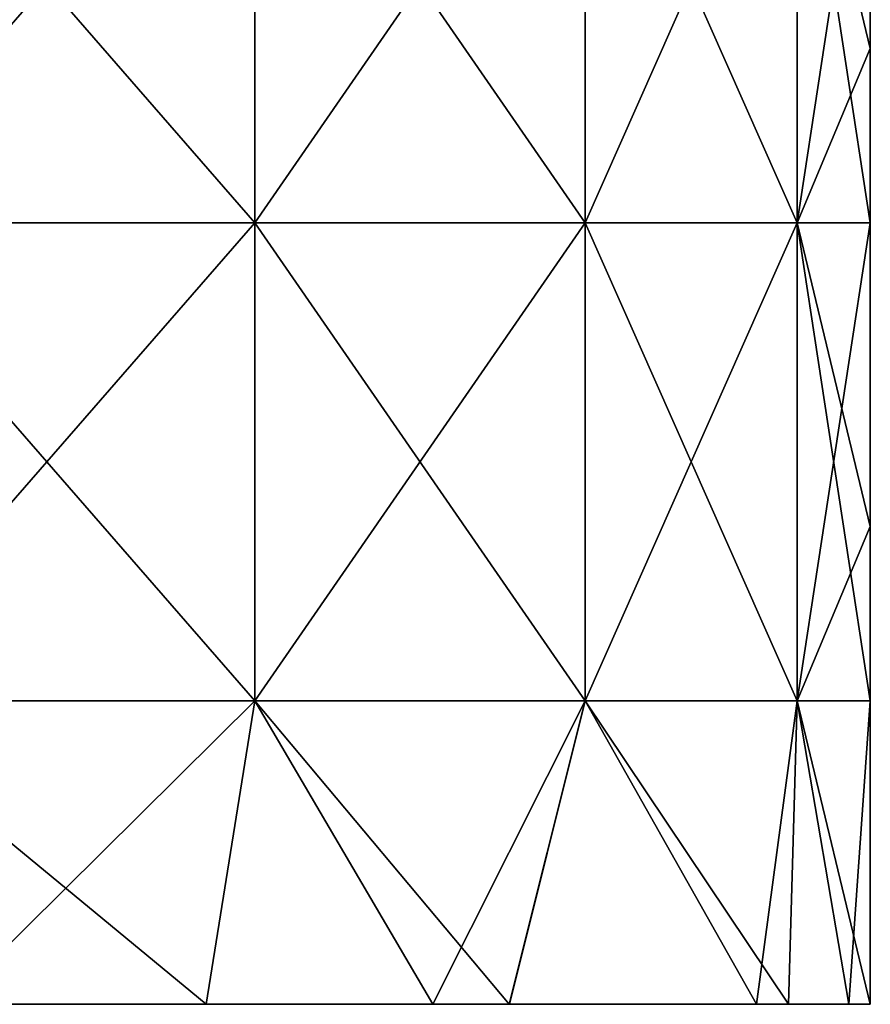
# Model space of a CAD drawing. Header units: inches. Extents: x -4.75 to 4.5, y 0 to 1.88.
# Tile 392 of 462: x 4.36 to 4.5, y 0 to 0.16. Entities that reach past the tile are written whole.
import ezdxf

# ---------------------------------------------------------------- set-up
doc = ezdxf.new("R2010")
doc.units = ezdxf.units.IN
doc.header["$LTSCALE"] = 101.851852
doc.header["$MEASUREMENT"] = 0
for name, color, linetype in [('1', 7, 'CONTINUOUS'), ('3', 7, 'CONTINUOUS'), ('36', 7, 'CONTINUOUS'), ('37', 7, 'CONTINUOUS')]:
    doc.layers.add(name, color=color, linetype=linetype)

msp = doc.modelspace()

# ---------------------------------------------------------------- linework, layer by layer
at = {"layer": '1', "color": 13, "linetype": 'Continuous', "true_color": 0xd67263}
for points in [[(4.27618, 0, -1.16115), (4.34386, 0, -1.23094), (4.35579, 0, -1.16115), (4.27618, 0, -1.16115)], [(4.27618, 0, -1.16115), (4.35579, 0, -1.16115), (4.32294, 0, -1.08107), (4.27618, 0, -1.16115)], [(4.32294, 0, 1.08109), (4.33808, 0, 1.00101), (4.40249, 0, 1.08109), (4.32294, 0, 1.08109)], [(4.32294, 0, 1.08109), (4.40249, 0, 1.08109), (4.35578, 0, 1.16117), (4.32294, 0, 1.08109)], [(4.33809, 0, -1.00099), (4.32294, 0, -1.08107), (4.40249, 0, -1.08107), (4.33809, 0, -1.00099)], [(4.32294, 0, -1.08107), (4.35579, 0, -1.16115), (4.40249, 0, -1.08107), (4.32294, 0, -1.08107)], [(4.33808, 0, 1.00101), (4.33941, 0, 0.92093), (4.41804, 0, 1.00101), (4.33808, 0, 1.00101)], [(4.33808, 0, 1.00101), (4.41804, 0, 1.00101), (4.40249, 0, 1.08109), (4.33808, 0, 1.00101)], [(4.33809, 0, -1.00099), (4.41804, 0, -1.00099), (4.33941, 0, -0.92091), (4.33809, 0, -1.00099)], [(4.41804, 0, -1.00099), (4.33809, 0, -1.00099), (4.40249, 0, -1.08107), (4.41804, 0, -1.00099)], [(4.33835, 0, -0.68067), (4.33863, 0, -0.76075), (4.41827, 0, -0.68067), (4.33835, 0, -0.68067)], [(4.33835, 0, -0.68067), (4.41827, 0, -0.68067), (4.33968, 0, -0.60059), (4.33835, 0, -0.68067)], [(4.33835, 0, 0.68069), (4.33968, 0, 0.60061), (4.41827, 0, 0.68069), (4.33835, 0, 0.68069)], [(4.33835, 0, 0.68069), (4.41827, 0, 0.68069), (4.33863, 0, 0.76077), (4.33835, 0, 0.68069)], [(4.33862, 0, -0.04003), (4.3387, 0, -0.12011), (4.41841, 0, -0.04003), (4.33862, 0, -0.04003)], [(4.33862, 0, -0.04003), (4.41841, 0, -0.04003), (4.33862, 0, 0.04005), (4.33862, 0, -0.04003)], [(4.33862, 0, 0.04005), (4.41841, 0, -0.04003), (4.41841, 0, 0.04005), (4.33862, 0, 0.04005)], [(4.33862, 0, 0.04005), (4.41841, 0, 0.04005), (4.3387, 0, 0.12013), (4.33862, 0, 0.04005)], [(4.33863, 0, -0.76075), (4.33902, 0, -0.84083), (4.41842, 0, -0.76075), (4.33863, 0, -0.76075)], [(4.33863, 0, -0.76075), (4.41842, 0, -0.76075), (4.41827, 0, -0.68067), (4.33863, 0, -0.76075)], [(4.33863, 0, 0.76077), (4.41827, 0, 0.68069), (4.41842, 0, 0.76077), (4.33863, 0, 0.76077)], [(4.33863, 0, 0.76077), (4.41842, 0, 0.76077), (4.33902, 0, 0.84085), (4.33863, 0, 0.76077)], [(4.3387, 0, -0.12011), (4.33879, 0, -0.20019), (4.41845, 0, -0.12011), (4.3387, 0, -0.12011)], [(4.3387, 0, -0.12011), (4.41845, 0, -0.12011), (4.41841, 0, -0.04003), (4.3387, 0, -0.12011)], [(4.3387, 0, 0.12013), (4.41841, 0, 0.04005), (4.41845, 0, 0.12013), (4.3387, 0, 0.12013)], [(4.3387, 0, 0.12013), (4.41845, 0, 0.12013), (4.33879, 0, 0.20021), (4.3387, 0, 0.12013)], [(4.33879, 0, -0.20019), (4.33887, 0, -0.28027), (4.41849, 0, -0.20019), (4.33879, 0, -0.20019)], [(4.33879, 0, -0.20019), (4.41849, 0, -0.20019), (4.41845, 0, -0.12011), (4.33879, 0, -0.20019)], [(4.33879, 0, 0.20021), (4.41845, 0, 0.12013), (4.41849, 0, 0.20021), (4.33879, 0, 0.20021)], [(4.33879, 0, 0.20021), (4.41849, 0, 0.20021), (4.33887, 0, 0.28029), (4.33879, 0, 0.20021)], [(4.33887, 0, -0.28027), (4.33896, 0, -0.36035), (4.41853, 0, -0.28027), (4.33887, 0, -0.28027)], [(4.33887, 0, -0.28027), (4.41853, 0, -0.28027), (4.41849, 0, -0.20019), (4.33887, 0, -0.28027)], [(4.33887, 0, 0.28029), (4.41849, 0, 0.20021), (4.41853, 0, 0.28029), (4.33887, 0, 0.28029)], [(4.33887, 0, 0.28029), (4.41853, 0, 0.28029), (4.33896, 0, 0.36037), (4.33887, 0, 0.28029)], [(4.33896, 0, -0.36035), (4.33918, 0, -0.44043), (4.41858, 0, -0.36035), (4.33896, 0, -0.36035)], [(4.33896, 0, -0.36035), (4.41858, 0, -0.36035), (4.41853, 0, -0.28027), (4.33896, 0, -0.36035)], [(4.33896, 0, 0.36037), (4.41853, 0, 0.28029), (4.41858, 0, 0.36037), (4.33896, 0, 0.36037)], [(4.33896, 0, 0.36037), (4.41858, 0, 0.36037), (4.33918, 0, 0.44045), (4.33896, 0, 0.36037)], [(4.33941, 0, 0.92093), (4.33902, 0, 0.84085), (4.41861, 0, 0.84085), (4.33941, 0, 0.92093)], [(4.33902, 0, -0.84083), (4.33941, 0, -0.92091), (4.41861, 0, -0.84083), (4.33902, 0, -0.84083)], [(4.33902, 0, -0.84083), (4.41861, 0, -0.84083), (4.41842, 0, -0.76075), (4.33902, 0, -0.84083)], [(4.33902, 0, 0.84085), (4.41842, 0, 0.76077), (4.41861, 0, 0.84085), (4.33902, 0, 0.84085)], [(4.33918, 0, -0.44043), (4.33943, 0, -0.52051), (4.41869, 0, -0.44043), (4.33918, 0, -0.44043)], [(4.33918, 0, -0.44043), (4.41869, 0, -0.44043), (4.41858, 0, -0.36035), (4.33918, 0, -0.44043)], [(4.33918, 0, 0.44045), (4.41858, 0, 0.36037), (4.41869, 0, 0.44045), (4.33918, 0, 0.44045)], [(4.33918, 0, 0.44045), (4.41869, 0, 0.44045), (4.33943, 0, 0.52053), (4.33918, 0, 0.44045)], [(4.33941, 0, 0.92093), (4.4188, 0, 0.92093), (4.41804, 0, 1.00101), (4.33941, 0, 0.92093)], [(4.4188, 0, 0.92093), (4.33941, 0, 0.92093), (4.41861, 0, 0.84085), (4.4188, 0, 0.92093)], [(4.33941, 0, -0.92091), (4.41804, 0, -1.00099), (4.4188, 0, -0.92091), (4.33941, 0, -0.92091)], [(4.33941, 0, -0.92091), (4.4188, 0, -0.92091), (4.41861, 0, -0.84083), (4.33941, 0, -0.92091)], [(4.33943, 0, -0.52051), (4.33968, 0, -0.60059), (4.41881, 0, -0.52051), (4.33943, 0, -0.52051)], [(4.33943, 0, -0.52051), (4.41881, 0, -0.52051), (4.41869, 0, -0.44043), (4.33943, 0, -0.52051)], [(4.33943, 0, 0.52053), (4.41869, 0, 0.44045), (4.41881, 0, 0.52053), (4.33943, 0, 0.52053)], [(4.33943, 0, 0.52053), (4.41881, 0, 0.52053), (4.33968, 0, 0.60061), (4.33943, 0, 0.52053)], [(4.33968, 0, -0.60059), (4.41827, 0, -0.68067), (4.41894, 0, -0.60059), (4.33968, 0, -0.60059)], [(4.33968, 0, -0.60059), (4.41894, 0, -0.60059), (4.41881, 0, -0.52051), (4.33968, 0, -0.60059)], [(4.33968, 0, 0.60061), (4.41881, 0, 0.52053), (4.41894, 0, 0.60061), (4.33968, 0, 0.60061)], [(4.33968, 0, 0.60061), (4.41894, 0, 0.60061), (4.41827, 0, 0.68069), (4.33968, 0, 0.60061)], [(4.34386, 0, 1.23094), (4.35578, 0, 1.16117), (4.38702, 0, 1.20789), (4.34386, 0, 1.23094)], [(4.35579, 0, -1.16115), (4.34386, 0, -1.23094), (4.38702, 0, -1.20789), (4.35579, 0, -1.16115)], [(4.35578, 0, 1.16117), (4.40249, 0, 1.08109), (4.43776, 0, 1.16296), (4.35578, 0, 1.16117)], [(4.35578, 0, 1.16117), (4.43776, 0, 1.16296), (4.38702, 0, 1.20789), (4.35578, 0, 1.16117)], [(4.43777, 0, -1.16295), (4.35579, 0, -1.16115), (4.42497, 0, -1.17678), (4.43777, 0, -1.16295)], [(4.35579, 0, -1.16115), (4.43777, 0, -1.16295), (4.40249, 0, -1.08107), (4.35579, 0, -1.16115)], [(4.42497, 0, -1.17678), (4.35579, 0, -1.16115), (4.38702, 0, -1.20789), (4.42497, 0, -1.17678)], [(4.43776, 0, 1.16296), (4.42497, 0, 1.17678), (4.38702, 0, 1.20789), (4.43776, 0, 1.16296)], [(4.40249, 0, 1.08109), (4.41804, 0, 1.00101), (4.48448, 0, 1.08162), (4.40249, 0, 1.08109)], [(4.40249, 0, 1.08109), (4.48448, 0, 1.08162), (4.43776, 0, 1.16296), (4.40249, 0, 1.08109)], [(4.41804, 0, -1.00099), (4.40249, 0, -1.08107), (4.48448, 0, -1.08161), (4.41804, 0, -1.00099)], [(4.43777, 0, -1.16295), (4.47914, 0, -1.09566), (4.40249, 0, -1.08107), (4.43777, 0, -1.16295)], [(4.40249, 0, -1.08107), (4.47914, 0, -1.09566), (4.48448, 0, -1.08161), (4.40249, 0, -1.08107)], [(4.41804, 0, 1.00101), (4.4188, 0, 0.92093), (4.4982, 0, 1), (4.41804, 0, 1.00101)], [(4.41804, 0, 1.00101), (4.4982, 0, 1), (4.48448, 0, 1.08162), (4.41804, 0, 1.00101)], [(4.41804, 0, -1.00099), (4.4982, 0, -1), (4.4188, 0, -0.92091), (4.41804, 0, -1.00099)], [(4.4982, 0, -1), (4.41804, 0, -1.00099), (4.4946, 0, -1.04214), (4.4982, 0, -1)], [(4.41804, 0, -1.00099), (4.48448, 0, -1.08161), (4.4946, 0, -1.04214), (4.41804, 0, -1.00099)], [(4.41842, 0, -0.76075), (4.4982, 0, -0.76075), (4.41827, 0, -0.68067), (4.41842, 0, -0.76075)], [(4.4982, 0, -0.76075), (4.4982, 0, -0.68067), (4.41827, 0, -0.68067), (4.4982, 0, -0.76075)], [(4.41827, 0, -0.68067), (4.4982, 0, -0.68067), (4.41894, 0, -0.60059), (4.41827, 0, -0.68067)], [(4.41894, 0, 0.60061), (4.4982, 0, 0.60061), (4.41827, 0, 0.68069), (4.41894, 0, 0.60061)], [(4.4982, 0, 0.60061), (4.4982, 0, 0.68069), (4.41827, 0, 0.68069), (4.4982, 0, 0.60061)], [(4.41827, 0, 0.68069), (4.4982, 0, 0.68069), (4.41842, 0, 0.76077), (4.41827, 0, 0.68069)], [(4.41845, 0, -0.12011), (4.4982, 0, -0.12011), (4.41841, 0, -0.04003), (4.41845, 0, -0.12011)], [(4.4982, 0, -0.12011), (4.4982, 0, -0.04003), (4.41841, 0, -0.04003), (4.4982, 0, -0.12011)], [(4.41841, 0, -0.04003), (4.4982, 0, -0.04003), (4.41841, 0, 0.04005), (4.41841, 0, -0.04003)], [(4.4982, 0, -0.04003), (4.4982, 0, 0.04005), (4.41841, 0, 0.04005), (4.4982, 0, -0.04003)], [(4.41841, 0, 0.04005), (4.4982, 0, 0.04005), (4.41845, 0, 0.12013), (4.41841, 0, 0.04005)], [(4.41861, 0, -0.84083), (4.4982, 0, -0.84083), (4.41842, 0, -0.76075), (4.41861, 0, -0.84083)], [(4.4982, 0, -0.84083), (4.4982, 0, -0.76075), (4.41842, 0, -0.76075), (4.4982, 0, -0.84083)], [(4.4982, 0, 0.68069), (4.4982, 0, 0.76077), (4.41842, 0, 0.76077), (4.4982, 0, 0.68069)], [(4.41842, 0, 0.76077), (4.4982, 0, 0.76077), (4.41861, 0, 0.84085), (4.41842, 0, 0.76077)], [(4.41849, 0, -0.20019), (4.4982, 0, -0.20019), (4.41845, 0, -0.12011), (4.41849, 0, -0.20019)], [(4.4982, 0, -0.20019), (4.4982, 0, -0.12011), (4.41845, 0, -0.12011), (4.4982, 0, -0.20019)], [(4.4982, 0, 0.04005), (4.4982, 0, 0.12013), (4.41845, 0, 0.12013), (4.4982, 0, 0.04005)], [(4.41845, 0, 0.12013), (4.4982, 0, 0.12013), (4.41849, 0, 0.20021), (4.41845, 0, 0.12013)], [(4.41853, 0, -0.28027), (4.4982, 0, -0.28027), (4.41849, 0, -0.20019), (4.41853, 0, -0.28027)], [(4.4982, 0, -0.28027), (4.4982, 0, -0.20019), (4.41849, 0, -0.20019), (4.4982, 0, -0.28027)], [(4.4982, 0, 0.12013), (4.4982, 0, 0.20021), (4.41849, 0, 0.20021), (4.4982, 0, 0.12013)], [(4.41849, 0, 0.20021), (4.4982, 0, 0.20021), (4.41853, 0, 0.28029), (4.41849, 0, 0.20021)], [(4.41858, 0, -0.36035), (4.4982, 0, -0.36035), (4.41853, 0, -0.28027), (4.41858, 0, -0.36035)], [(4.4982, 0, -0.36035), (4.4982, 0, -0.28027), (4.41853, 0, -0.28027), (4.4982, 0, -0.36035)], [(4.4982, 0, 0.20021), (4.4982, 0, 0.28029), (4.41853, 0, 0.28029), (4.4982, 0, 0.20021)], [(4.41853, 0, 0.28029), (4.4982, 0, 0.28029), (4.41858, 0, 0.36037), (4.41853, 0, 0.28029)], [(4.41869, 0, -0.44043), (4.4982, 0, -0.44043), (4.41858, 0, -0.36035), (4.41869, 0, -0.44043)], [(4.4982, 0, -0.44043), (4.4982, 0, -0.36035), (4.41858, 0, -0.36035), (4.4982, 0, -0.44043)], [(4.4982, 0, 0.28029), (4.4982, 0, 0.36037), (4.41858, 0, 0.36037), (4.4982, 0, 0.28029)], [(4.41858, 0, 0.36037), (4.4982, 0, 0.36037), (4.41869, 0, 0.44045), (4.41858, 0, 0.36037)], [(4.4982, 0, 0.84085), (4.4188, 0, 0.92093), (4.41861, 0, 0.84085), (4.4982, 0, 0.84085)], [(4.4188, 0, -0.92091), (4.4982, 0, -0.92091), (4.41861, 0, -0.84083), (4.4188, 0, -0.92091)], [(4.4982, 0, -0.92091), (4.4982, 0, -0.84083), (4.41861, 0, -0.84083), (4.4982, 0, -0.92091)], [(4.4982, 0, 0.76077), (4.4982, 0, 0.84085), (4.41861, 0, 0.84085), (4.4982, 0, 0.76077)], [(4.41881, 0, -0.52051), (4.4982, 0, -0.52051), (4.41869, 0, -0.44043), (4.41881, 0, -0.52051)], [(4.4982, 0, -0.52051), (4.4982, 0, -0.44043), (4.41869, 0, -0.44043), (4.4982, 0, -0.52051)], [(4.4982, 0, 0.36037), (4.4982, 0, 0.44045), (4.41869, 0, 0.44045), (4.4982, 0, 0.36037)], [(4.41869, 0, 0.44045), (4.4982, 0, 0.44045), (4.41881, 0, 0.52053), (4.41869, 0, 0.44045)], [(4.4188, 0, 0.92093), (4.4982, 0, 0.92093), (4.4982, 0, 1), (4.4188, 0, 0.92093)], [(4.4982, 0, 0.92093), (4.4188, 0, 0.92093), (4.4982, 0, 0.84085), (4.4982, 0, 0.92093)], [(4.4188, 0, -0.92091), (4.4982, 0, -1), (4.4982, 0, -0.92091), (4.4188, 0, -0.92091)], [(4.41894, 0, -0.60059), (4.4982, 0, -0.60059), (4.41881, 0, -0.52051), (4.41894, 0, -0.60059)], [(4.4982, 0, -0.60059), (4.4982, 0, -0.52051), (4.41881, 0, -0.52051), (4.4982, 0, -0.60059)], [(4.4982, 0, 0.44045), (4.4982, 0, 0.52053), (4.41881, 0, 0.52053), (4.4982, 0, 0.44045)], [(4.41881, 0, 0.52053), (4.4982, 0, 0.52053), (4.41894, 0, 0.60061), (4.41881, 0, 0.52053)], [(4.4982, 0, -0.68067), (4.4982, 0, -0.60059), (4.41894, 0, -0.60059), (4.4982, 0, -0.68067)], [(4.4982, 0, 0.52053), (4.4982, 0, 0.60061), (4.41894, 0, 0.60061), (4.4982, 0, 0.52053)], [(4.48448, 0, 1.08162), (4.47914, 0, 1.09566), (4.43776, 0, 1.16296), (4.48448, 0, 1.08162)], [(4.4982, 0, 1), (4.4946, 0, 1.04215), (4.48448, 0, 1.08162), (4.4982, 0, 1)]]:
    msp.add_3dface(points, dxfattribs=at)
at = {"layer": '3', "color": 13, "linetype": 'Continuous', "true_color": 0xd67263}
for points in [[(4.4982, 0.24016, -0.92308), (4.4982, 0.24016, -0.84615), (4.4982, 0.16008, -0.92308), (4.4982, 0.24016, -0.92308)], [(4.4982, 0.21098, -1), (4.4982, 0.24016, -0.92308), (4.4982, 0.16008, -1), (4.4982, 0.21098, -1)], [(4.4982, 0.16008, -1), (4.4982, 0.24016, -0.92308), (4.4982, 0.16008, -0.92308), (4.4982, 0.16008, -1)], [(4.4982, 0.24016, -0.84615), (4.4982, 0.24016, -0.76923), (4.4982, 0.16008, -0.84615), (4.4982, 0.24016, -0.84615)], [(4.4982, 0.16008, -0.92308), (4.4982, 0.24016, -0.84615), (4.4982, 0.16008, -0.84615), (4.4982, 0.16008, -0.92308)], [(4.4982, 0.24016, -0.76923), (4.4982, 0.24016, -0.69231), (4.4982, 0.16008, -0.76923), (4.4982, 0.24016, -0.76923)], [(4.4982, 0.16008, -0.84615), (4.4982, 0.24016, -0.76923), (4.4982, 0.16008, -0.76923), (4.4982, 0.16008, -0.84615)], [(4.4982, 0.24016, -0.69231), (4.4982, 0.24016, -0.61538), (4.4982, 0.16008, -0.69231), (4.4982, 0.24016, -0.69231)], [(4.4982, 0.16008, -0.76923), (4.4982, 0.24016, -0.69231), (4.4982, 0.16008, -0.69231), (4.4982, 0.16008, -0.76923)], [(4.4982, 0.24016, -0.61538), (4.4982, 0.24016, -0.53846), (4.4982, 0.16008, -0.61538), (4.4982, 0.24016, -0.61538)], [(4.4982, 0.16008, -0.69231), (4.4982, 0.24016, -0.61538), (4.4982, 0.16008, -0.61538), (4.4982, 0.16008, -0.69231)], [(4.4982, 0.24016, -0.53846), (4.4982, 0.24016, -0.46154), (4.4982, 0.16008, -0.53846), (4.4982, 0.24016, -0.53846)], [(4.4982, 0.16008, -0.61538), (4.4982, 0.24016, -0.53846), (4.4982, 0.16008, -0.53846), (4.4982, 0.16008, -0.61538)], [(4.4982, 0.24016, -0.46154), (4.4982, 0.24016, -0.38462), (4.4982, 0.16008, -0.46154), (4.4982, 0.24016, -0.46154)], [(4.4982, 0.16008, -0.53846), (4.4982, 0.24016, -0.46154), (4.4982, 0.16008, -0.46154), (4.4982, 0.16008, -0.53846)], [(4.4982, 0.24016, -0.38462), (4.4982, 0.24016, -0.30769), (4.4982, 0.16008, -0.38462), (4.4982, 0.24016, -0.38462)], [(4.4982, 0.16008, -0.46154), (4.4982, 0.24016, -0.38462), (4.4982, 0.16008, -0.38462), (4.4982, 0.16008, -0.46154)], [(4.4982, 0.24016, -0.30769), (4.4982, 0.24016, -0.23077), (4.4982, 0.16008, -0.30769), (4.4982, 0.24016, -0.30769)], [(4.4982, 0.16008, -0.38462), (4.4982, 0.24016, -0.30769), (4.4982, 0.16008, -0.30769), (4.4982, 0.16008, -0.38462)], [(4.4982, 0.24016, -0.23077), (4.4982, 0.24016, -0.15385), (4.4982, 0.16008, -0.23077), (4.4982, 0.24016, -0.23077)], [(4.4982, 0.16008, -0.30769), (4.4982, 0.24016, -0.23077), (4.4982, 0.16008, -0.23077), (4.4982, 0.16008, -0.30769)], [(4.4982, 0.24016, -0.15385), (4.4982, 0.24016, -0.07692), (4.4982, 0.16008, -0.15385), (4.4982, 0.24016, -0.15385)], [(4.4982, 0.16008, -0.23077), (4.4982, 0.24016, -0.15385), (4.4982, 0.16008, -0.15385), (4.4982, 0.16008, -0.23077)], [(4.4982, 0.24016, -0.07692), (4.4982, 0.24016), (4.4982, 0.16008, -0.07692), (4.4982, 0.24016, -0.07692)], [(4.4982, 0.16008, -0.15385), (4.4982, 0.24016, -0.07692), (4.4982, 0.16008, -0.07692), (4.4982, 0.16008, -0.15385)], [(4.4982, 0.24016), (4.4982, 0.24016, 0.07692), (4.4982, 0.16008), (4.4982, 0.24016)], [(4.4982, 0.16008, -0.07692), (4.4982, 0.24016), (4.4982, 0.16008), (4.4982, 0.16008, -0.07692)], [(4.4982, 0.24016, 0.07692), (4.4982, 0.24016, 0.15385), (4.4982, 0.16008, 0.07692), (4.4982, 0.24016, 0.07692)], [(4.4982, 0.16008), (4.4982, 0.24016, 0.07692), (4.4982, 0.16008, 0.07692), (4.4982, 0.16008)], [(4.4982, 0.24016, 0.15385), (4.4982, 0.24016, 0.23077), (4.4982, 0.16008, 0.15385), (4.4982, 0.24016, 0.15385)], [(4.4982, 0.16008, 0.07692), (4.4982, 0.24016, 0.15385), (4.4982, 0.16008, 0.15385), (4.4982, 0.16008, 0.07692)], [(4.4982, 0.24016, 0.23077), (4.4982, 0.24016, 0.30769), (4.4982, 0.16008, 0.23077), (4.4982, 0.24016, 0.23077)], [(4.4982, 0.16008, 0.15385), (4.4982, 0.24016, 0.23077), (4.4982, 0.16008, 0.23077), (4.4982, 0.16008, 0.15385)], [(4.4982, 0.24016, 0.30769), (4.4982, 0.24016, 0.38462), (4.4982, 0.16008, 0.30769), (4.4982, 0.24016, 0.30769)], [(4.4982, 0.16008, 0.23077), (4.4982, 0.24016, 0.30769), (4.4982, 0.16008, 0.30769), (4.4982, 0.16008, 0.23077)], [(4.4982, 0.24016, 0.38462), (4.4982, 0.24016, 0.46154), (4.4982, 0.16008, 0.38462), (4.4982, 0.24016, 0.38462)], [(4.4982, 0.16008, 0.30769), (4.4982, 0.24016, 0.38462), (4.4982, 0.16008, 0.38462), (4.4982, 0.16008, 0.30769)], [(4.4982, 0.24016, 0.46154), (4.4982, 0.24016, 0.53846), (4.4982, 0.16008, 0.46154), (4.4982, 0.24016, 0.46154)], [(4.4982, 0.16008, 0.38462), (4.4982, 0.24016, 0.46154), (4.4982, 0.16008, 0.46154), (4.4982, 0.16008, 0.38462)], [(4.4982, 0.24016, 0.53846), (4.4982, 0.24016, 0.61538), (4.4982, 0.16008, 0.53846), (4.4982, 0.24016, 0.53846)], [(4.4982, 0.16008, 0.46154), (4.4982, 0.24016, 0.53846), (4.4982, 0.16008, 0.53846), (4.4982, 0.16008, 0.46154)], [(4.4982, 0.24016, 0.61538), (4.4982, 0.24016, 0.69231), (4.4982, 0.16008, 0.61538), (4.4982, 0.24016, 0.61538)], [(4.4982, 0.16008, 0.53846), (4.4982, 0.24016, 0.61538), (4.4982, 0.16008, 0.61538), (4.4982, 0.16008, 0.53846)], [(4.4982, 0.24016, 0.69231), (4.4982, 0.24016, 0.76923), (4.4982, 0.16008, 0.69231), (4.4982, 0.24016, 0.69231)], [(4.4982, 0.16008, 0.61538), (4.4982, 0.24016, 0.69231), (4.4982, 0.16008, 0.69231), (4.4982, 0.16008, 0.61538)], [(4.4982, 0.24016, 0.76923), (4.4982, 0.24016, 0.84615), (4.4982, 0.16008, 0.76923), (4.4982, 0.24016, 0.76923)], [(4.4982, 0.16008, 0.69231), (4.4982, 0.24016, 0.76923), (4.4982, 0.16008, 0.76923), (4.4982, 0.16008, 0.69231)], [(4.4982, 0.24016, 0.84615), (4.4982, 0.24016, 0.92308), (4.4982, 0.16008, 0.84615), (4.4982, 0.24016, 0.84615)], [(4.4982, 0.16008, 0.76923), (4.4982, 0.24016, 0.84615), (4.4982, 0.16008, 0.84615), (4.4982, 0.16008, 0.76923)], [(4.4982, 0.24016, 0.92308), (4.4982, 0.24016, 1), (4.4982, 0.16008, 0.92308), (4.4982, 0.24016, 0.92308)], [(4.4982, 0.16008, 0.84615), (4.4982, 0.24016, 0.92308), (4.4982, 0.16008, 0.92308), (4.4982, 0.16008, 0.84615)], [(4.4982, 0.16008, 0.92308), (4.4982, 0.24016, 1), (4.4982, 0.21098, 1), (4.4982, 0.16008, 0.92308)], [(4.4982, 0.16008, 1), (4.4982, 0.16008, 0.92308), (4.4982, 0.21098, 1), (4.4982, 0.16008, 1)], [(4.4982, 0.16008, -1), (4.4982, 0.16008, -0.92308), (4.4982, 0.1309, -1), (4.4982, 0.16008, -1)], [(4.4982, 0.16008, -0.92308), (4.4982, 0.16008, -0.84615), (4.4982, 0.08, -0.92308), (4.4982, 0.16008, -0.92308)], [(4.4982, 0.1309, -1), (4.4982, 0.16008, -0.92308), (4.4982, 0.08, -1), (4.4982, 0.1309, -1)], [(4.4982, 0.08, -1), (4.4982, 0.16008, -0.92308), (4.4982, 0.08, -0.92308), (4.4982, 0.08, -1)], [(4.4982, 0.16008, -0.84615), (4.4982, 0.16008, -0.76923), (4.4982, 0.08, -0.84615), (4.4982, 0.16008, -0.84615)], [(4.4982, 0.08, -0.92308), (4.4982, 0.16008, -0.84615), (4.4982, 0.08, -0.84615), (4.4982, 0.08, -0.92308)], [(4.4982, 0.16008, -0.76923), (4.4982, 0.16008, -0.69231), (4.4982, 0.08, -0.76923), (4.4982, 0.16008, -0.76923)], [(4.4982, 0.08, -0.84615), (4.4982, 0.16008, -0.76923), (4.4982, 0.08, -0.76923), (4.4982, 0.08, -0.84615)], [(4.4982, 0.16008, -0.69231), (4.4982, 0.16008, -0.61538), (4.4982, 0.08, -0.69231), (4.4982, 0.16008, -0.69231)], [(4.4982, 0.08, -0.76923), (4.4982, 0.16008, -0.69231), (4.4982, 0.08, -0.69231), (4.4982, 0.08, -0.76923)], [(4.4982, 0.16008, -0.61538), (4.4982, 0.16008, -0.53846), (4.4982, 0.08, -0.61538), (4.4982, 0.16008, -0.61538)], [(4.4982, 0.08, -0.69231), (4.4982, 0.16008, -0.61538), (4.4982, 0.08, -0.61538), (4.4982, 0.08, -0.69231)], [(4.4982, 0.16008, -0.53846), (4.4982, 0.16008, -0.46154), (4.4982, 0.08, -0.53846), (4.4982, 0.16008, -0.53846)], [(4.4982, 0.08, -0.61538), (4.4982, 0.16008, -0.53846), (4.4982, 0.08, -0.53846), (4.4982, 0.08, -0.61538)], [(4.4982, 0.16008, -0.46154), (4.4982, 0.16008, -0.38462), (4.4982, 0.08, -0.46154), (4.4982, 0.16008, -0.46154)], [(4.4982, 0.08, -0.53846), (4.4982, 0.16008, -0.46154), (4.4982, 0.08, -0.46154), (4.4982, 0.08, -0.53846)], [(4.4982, 0.16008, -0.38462), (4.4982, 0.16008, -0.30769), (4.4982, 0.08, -0.38462), (4.4982, 0.16008, -0.38462)], [(4.4982, 0.08, -0.46154), (4.4982, 0.16008, -0.38462), (4.4982, 0.08, -0.38462), (4.4982, 0.08, -0.46154)], [(4.4982, 0.16008, -0.30769), (4.4982, 0.16008, -0.23077), (4.4982, 0.08, -0.30769), (4.4982, 0.16008, -0.30769)], [(4.4982, 0.08, -0.38462), (4.4982, 0.16008, -0.30769), (4.4982, 0.08, -0.30769), (4.4982, 0.08, -0.38462)], [(4.4982, 0.16008, -0.23077), (4.4982, 0.16008, -0.15385), (4.4982, 0.08, -0.23077), (4.4982, 0.16008, -0.23077)], [(4.4982, 0.08, -0.30769), (4.4982, 0.16008, -0.23077), (4.4982, 0.08, -0.23077), (4.4982, 0.08, -0.30769)], [(4.4982, 0.16008, -0.15385), (4.4982, 0.16008, -0.07692), (4.4982, 0.08, -0.15385), (4.4982, 0.16008, -0.15385)], [(4.4982, 0.08, -0.23077), (4.4982, 0.16008, -0.15385), (4.4982, 0.08, -0.15385), (4.4982, 0.08, -0.23077)], [(4.4982, 0.16008, -0.07692), (4.4982, 0.16008), (4.4982, 0.08, -0.07692), (4.4982, 0.16008, -0.07692)], [(4.4982, 0.08, -0.15385), (4.4982, 0.16008, -0.07692), (4.4982, 0.08, -0.07692), (4.4982, 0.08, -0.15385)], [(4.4982, 0.16008), (4.4982, 0.16008, 0.07692), (4.4982, 0.08), (4.4982, 0.16008)], [(4.4982, 0.08, -0.07692), (4.4982, 0.16008), (4.4982, 0.08), (4.4982, 0.08, -0.07692)], [(4.4982, 0.16008, 0.07692), (4.4982, 0.16008, 0.15385), (4.4982, 0.08, 0.07692), (4.4982, 0.16008, 0.07692)], [(4.4982, 0.08), (4.4982, 0.16008, 0.07692), (4.4982, 0.08, 0.07692), (4.4982, 0.08)], [(4.4982, 0.16008, 0.15385), (4.4982, 0.16008, 0.23077), (4.4982, 0.08, 0.15385), (4.4982, 0.16008, 0.15385)], [(4.4982, 0.08, 0.07692), (4.4982, 0.16008, 0.15385), (4.4982, 0.08, 0.15385), (4.4982, 0.08, 0.07692)], [(4.4982, 0.16008, 0.23077), (4.4982, 0.16008, 0.30769), (4.4982, 0.08, 0.23077), (4.4982, 0.16008, 0.23077)], [(4.4982, 0.08, 0.15385), (4.4982, 0.16008, 0.23077), (4.4982, 0.08, 0.23077), (4.4982, 0.08, 0.15385)], [(4.4982, 0.16008, 0.30769), (4.4982, 0.16008, 0.38462), (4.4982, 0.08, 0.30769), (4.4982, 0.16008, 0.30769)], [(4.4982, 0.08, 0.23077), (4.4982, 0.16008, 0.30769), (4.4982, 0.08, 0.30769), (4.4982, 0.08, 0.23077)], [(4.4982, 0.16008, 0.38462), (4.4982, 0.16008, 0.46154), (4.4982, 0.08, 0.38462), (4.4982, 0.16008, 0.38462)], [(4.4982, 0.08, 0.30769), (4.4982, 0.16008, 0.38462), (4.4982, 0.08, 0.38462), (4.4982, 0.08, 0.30769)], [(4.4982, 0.16008, 0.46154), (4.4982, 0.16008, 0.53846), (4.4982, 0.08, 0.46154), (4.4982, 0.16008, 0.46154)], [(4.4982, 0.08, 0.38462), (4.4982, 0.16008, 0.46154), (4.4982, 0.08, 0.46154), (4.4982, 0.08, 0.38462)], [(4.4982, 0.16008, 0.53846), (4.4982, 0.16008, 0.61538), (4.4982, 0.08, 0.53846), (4.4982, 0.16008, 0.53846)], [(4.4982, 0.08, 0.46154), (4.4982, 0.16008, 0.53846), (4.4982, 0.08, 0.53846), (4.4982, 0.08, 0.46154)], [(4.4982, 0.16008, 0.61538), (4.4982, 0.16008, 0.69231), (4.4982, 0.08, 0.61538), (4.4982, 0.16008, 0.61538)], [(4.4982, 0.08, 0.53846), (4.4982, 0.16008, 0.61538), (4.4982, 0.08, 0.61538), (4.4982, 0.08, 0.53846)], [(4.4982, 0.16008, 0.69231), (4.4982, 0.16008, 0.76923), (4.4982, 0.08, 0.69231), (4.4982, 0.16008, 0.69231)], [(4.4982, 0.08, 0.61538), (4.4982, 0.16008, 0.69231), (4.4982, 0.08, 0.69231), (4.4982, 0.08, 0.61538)], [(4.4982, 0.16008, 0.76923), (4.4982, 0.16008, 0.84615), (4.4982, 0.08, 0.76923), (4.4982, 0.16008, 0.76923)], [(4.4982, 0.08, 0.69231), (4.4982, 0.16008, 0.76923), (4.4982, 0.08, 0.76923), (4.4982, 0.08, 0.69231)], [(4.4982, 0.16008, 0.84615), (4.4982, 0.16008, 0.92308), (4.4982, 0.08, 0.84615), (4.4982, 0.16008, 0.84615)], [(4.4982, 0.08, 0.76923), (4.4982, 0.16008, 0.84615), (4.4982, 0.08, 0.84615), (4.4982, 0.08, 0.76923)], [(4.4982, 0.16008, 0.92308), (4.4982, 0.16008, 1), (4.4982, 0.08, 0.92308), (4.4982, 0.16008, 0.92308)], [(4.4982, 0.08, 0.84615), (4.4982, 0.16008, 0.92308), (4.4982, 0.08, 0.92308), (4.4982, 0.08, 0.84615)], [(4.4982, 0.08, 0.92308), (4.4982, 0.16008, 1), (4.4982, 0.1309, 1), (4.4982, 0.08, 0.92308)], [(4.4982, 0.08, 1), (4.4982, 0.08, 0.92308), (4.4982, 0.1309, 1), (4.4982, 0.08, 1)], [(4.4982, 0, 0.92093), (4.4982, 0, 0.84085), (4.4982, 0.08, 0.84615), (4.4982, 0, 0.92093)], [(4.4982, 0, 0.92093), (4.4982, 0.08, 0.84615), (4.4982, 0.08, 0.92308), (4.4982, 0, 0.92093)], [(4.4982, 0, 0.92093), (4.4982, 0.08, 0.92308), (4.4982, 0.08, 1), (4.4982, 0, 0.92093)], [(4.4982, 0, 0.92093), (4.4982, 0.08, 1), (4.4982, 0.05082, 1), (4.4982, 0, 0.92093)], [(4.4982, 0, -0.92091), (4.4982, 0, -1), (4.4982, 0.08, -0.92308), (4.4982, 0, -0.92091)], [(4.4982, 0.08, -0.92308), (4.4982, 0, -1), (4.4982, 0.05082, -1), (4.4982, 0.08, -0.92308)], [(4.4982, 0, -0.84083), (4.4982, 0, -0.92091), (4.4982, 0.08, -0.84615), (4.4982, 0, -0.84083)], [(4.4982, 0, -0.92091), (4.4982, 0.08, -0.92308), (4.4982, 0.08, -0.84615), (4.4982, 0, -0.92091)], [(4.4982, 0, -0.76075), (4.4982, 0, -0.84083), (4.4982, 0.08, -0.76923), (4.4982, 0, -0.76075)], [(4.4982, 0, -0.84083), (4.4982, 0.08, -0.84615), (4.4982, 0.08, -0.76923), (4.4982, 0, -0.84083)], [(4.4982, 0, -0.68067), (4.4982, 0, -0.76075), (4.4982, 0.08, -0.69231), (4.4982, 0, -0.68067)], [(4.4982, 0, -0.76075), (4.4982, 0.08, -0.76923), (4.4982, 0.08, -0.69231), (4.4982, 0, -0.76075)], [(4.4982, 0, -0.60059), (4.4982, 0, -0.68067), (4.4982, 0.08, -0.61538), (4.4982, 0, -0.60059)], [(4.4982, 0, -0.68067), (4.4982, 0.08, -0.69231), (4.4982, 0.08, -0.61538), (4.4982, 0, -0.68067)], [(4.4982, 0, -0.52051), (4.4982, 0, -0.60059), (4.4982, 0.08, -0.53846), (4.4982, 0, -0.52051)], [(4.4982, 0, -0.60059), (4.4982, 0.08, -0.61538), (4.4982, 0.08, -0.53846), (4.4982, 0, -0.60059)], [(4.4982, 0, -0.44043), (4.4982, 0, -0.52051), (4.4982, 0.08, -0.46154), (4.4982, 0, -0.44043)], [(4.4982, 0, -0.52051), (4.4982, 0.08, -0.53846), (4.4982, 0.08, -0.46154), (4.4982, 0, -0.52051)], [(4.4982, 0, -0.36035), (4.4982, 0, -0.44043), (4.4982, 0.08, -0.38462), (4.4982, 0, -0.36035)], [(4.4982, 0, -0.44043), (4.4982, 0.08, -0.46154), (4.4982, 0.08, -0.38462), (4.4982, 0, -0.44043)], [(4.4982, 0, -0.28027), (4.4982, 0, -0.36035), (4.4982, 0.08, -0.30769), (4.4982, 0, -0.28027)], [(4.4982, 0, -0.36035), (4.4982, 0.08, -0.38462), (4.4982, 0.08, -0.30769), (4.4982, 0, -0.36035)], [(4.4982, 0, -0.20019), (4.4982, 0, -0.28027), (4.4982, 0.08, -0.23077), (4.4982, 0, -0.20019)], [(4.4982, 0, -0.28027), (4.4982, 0.08, -0.30769), (4.4982, 0.08, -0.23077), (4.4982, 0, -0.28027)], [(4.4982, 0, -0.12011), (4.4982, 0, -0.20019), (4.4982, 0.08, -0.15385), (4.4982, 0, -0.12011)], [(4.4982, 0, -0.20019), (4.4982, 0.08, -0.23077), (4.4982, 0.08, -0.15385), (4.4982, 0, -0.20019)], [(4.4982, 0, -0.04003), (4.4982, 0, -0.12011), (4.4982, 0.08, -0.07692), (4.4982, 0, -0.04003)], [(4.4982, 0, -0.12011), (4.4982, 0.08, -0.15385), (4.4982, 0.08, -0.07692), (4.4982, 0, -0.12011)], [(4.4982, 0, 0.04005), (4.4982, 0, -0.04003), (4.4982, 0.08), (4.4982, 0, 0.04005)], [(4.4982, 0, -0.04003), (4.4982, 0.08, -0.07692), (4.4982, 0.08), (4.4982, 0, -0.04003)], [(4.4982, 0, 0.12013), (4.4982, 0, 0.04005), (4.4982, 0.08, 0.07692), (4.4982, 0, 0.12013)], [(4.4982, 0, 0.04005), (4.4982, 0.08), (4.4982, 0.08, 0.07692), (4.4982, 0, 0.04005)], [(4.4982, 0, 0.20021), (4.4982, 0, 0.12013), (4.4982, 0.08, 0.15385), (4.4982, 0, 0.20021)], [(4.4982, 0, 0.12013), (4.4982, 0.08, 0.07692), (4.4982, 0.08, 0.15385), (4.4982, 0, 0.12013)], [(4.4982, 0, 0.28029), (4.4982, 0, 0.20021), (4.4982, 0.08, 0.23077), (4.4982, 0, 0.28029)], [(4.4982, 0, 0.20021), (4.4982, 0.08, 0.15385), (4.4982, 0.08, 0.23077), (4.4982, 0, 0.20021)], [(4.4982, 0, 0.36037), (4.4982, 0, 0.28029), (4.4982, 0.08, 0.30769), (4.4982, 0, 0.36037)], [(4.4982, 0, 0.28029), (4.4982, 0.08, 0.23077), (4.4982, 0.08, 0.30769), (4.4982, 0, 0.28029)], [(4.4982, 0, 0.44045), (4.4982, 0, 0.36037), (4.4982, 0.08, 0.38462), (4.4982, 0, 0.44045)], [(4.4982, 0, 0.36037), (4.4982, 0.08, 0.30769), (4.4982, 0.08, 0.38462), (4.4982, 0, 0.36037)], [(4.4982, 0, 0.52053), (4.4982, 0, 0.44045), (4.4982, 0.08, 0.46154), (4.4982, 0, 0.52053)], [(4.4982, 0, 0.44045), (4.4982, 0.08, 0.38462), (4.4982, 0.08, 0.46154), (4.4982, 0, 0.44045)], [(4.4982, 0, 0.60061), (4.4982, 0, 0.52053), (4.4982, 0.08, 0.53846), (4.4982, 0, 0.60061)], [(4.4982, 0, 0.52053), (4.4982, 0.08, 0.46154), (4.4982, 0.08, 0.53846), (4.4982, 0, 0.52053)], [(4.4982, 0, 0.68069), (4.4982, 0, 0.60061), (4.4982, 0.08, 0.61538), (4.4982, 0, 0.68069)], [(4.4982, 0, 0.60061), (4.4982, 0.08, 0.53846), (4.4982, 0.08, 0.61538), (4.4982, 0, 0.60061)], [(4.4982, 0, 0.76077), (4.4982, 0, 0.68069), (4.4982, 0.08, 0.69231), (4.4982, 0, 0.76077)], [(4.4982, 0, 0.68069), (4.4982, 0.08, 0.61538), (4.4982, 0.08, 0.69231), (4.4982, 0, 0.68069)], [(4.4982, 0, 0.84085), (4.4982, 0, 0.76077), (4.4982, 0.08, 0.76923), (4.4982, 0, 0.84085)], [(4.4982, 0, 0.76077), (4.4982, 0.08, 0.69231), (4.4982, 0.08, 0.76923), (4.4982, 0, 0.76077)], [(4.4982, 0, 0.84085), (4.4982, 0.08, 0.76923), (4.4982, 0.08, 0.84615), (4.4982, 0, 0.84085)], [(4.4982, 0.08, -1), (4.4982, 0.08, -0.92308), (4.4982, 0.05082, -1), (4.4982, 0.08, -1)], [(4.4982, 0, 1), (4.4982, 0, 0.92093), (4.4982, 0.05082, 1), (4.4982, 0, 1)]]:
    msp.add_3dface(points, dxfattribs=at)
at = {"layer": '36', "color": 13, "linetype": 'Continuous', "true_color": 0xd67263}
for points in [[(4.39514, 0.21098, 1.20225), (4.32545, 0.21098, 1.23776), (4.39514, 0.1309, 1.20225), (4.39514, 0.21098, 1.20225)], [(4.39514, 0.1309, 1.20225), (4.32545, 0.21098, 1.23776), (4.32545, 0.1309, 1.23776), (4.39514, 0.1309, 1.20225)], [(4.45045, 0.21098, 1.14695), (4.39514, 0.21098, 1.20225), (4.45045, 0.1309, 1.14695), (4.45045, 0.21098, 1.14695)], [(4.45045, 0.1309, 1.14695), (4.39514, 0.21098, 1.20225), (4.39514, 0.1309, 1.20225), (4.45045, 0.1309, 1.14695)], [(4.48596, 0.21098, 1.07725), (4.45045, 0.21098, 1.14695), (4.48596, 0.1309, 1.07725), (4.48596, 0.21098, 1.07725)], [(4.48596, 0.1309, 1.07725), (4.45045, 0.21098, 1.14695), (4.45045, 0.1309, 1.14695), (4.48596, 0.1309, 1.07725)], [(4.4982, 0.16008, 1), (4.4982, 0.21098, 1), (4.48596, 0.21098, 1.07725), (4.4982, 0.16008, 1)], [(4.4982, 0.1309, 1), (4.4982, 0.16008, 1), (4.48596, 0.21098, 1.07725), (4.4982, 0.1309, 1)], [(4.4982, 0.1309, 1), (4.48596, 0.21098, 1.07725), (4.48596, 0.1309, 1.07725), (4.4982, 0.1309, 1)], [(4.39514, 0.1309, 1.20225), (4.32545, 0.1309, 1.23776), (4.39514, 0.05082, 1.20225), (4.39514, 0.1309, 1.20225)], [(4.39514, 0.05082, 1.20225), (4.32545, 0.1309, 1.23776), (4.32545, 0.05082, 1.23776), (4.39514, 0.05082, 1.20225)], [(4.45045, 0.1309, 1.14695), (4.39514, 0.1309, 1.20225), (4.45045, 0.05082, 1.14695), (4.45045, 0.1309, 1.14695)], [(4.45045, 0.05082, 1.14695), (4.39514, 0.1309, 1.20225), (4.39514, 0.05082, 1.20225), (4.45045, 0.05082, 1.14695)], [(4.48596, 0.1309, 1.07725), (4.45045, 0.1309, 1.14695), (4.48596, 0.05082, 1.07725), (4.48596, 0.1309, 1.07725)], [(4.48596, 0.05082, 1.07725), (4.45045, 0.1309, 1.14695), (4.45045, 0.05082, 1.14695), (4.48596, 0.05082, 1.07725)], [(4.4982, 0.08, 1), (4.4982, 0.1309, 1), (4.48596, 0.1309, 1.07725), (4.4982, 0.08, 1)], [(4.4982, 0.05082, 1), (4.4982, 0.08, 1), (4.48596, 0.1309, 1.07725), (4.4982, 0.05082, 1)], [(4.4982, 0.05082, 1), (4.48596, 0.1309, 1.07725), (4.48596, 0.05082, 1.07725), (4.4982, 0.05082, 1)], [(4.34386, 0, 1.23094), (4.38702, 0, 1.20789), (4.32545, 0.05082, 1.23776), (4.34386, 0, 1.23094)], [(4.38702, 0, 1.20789), (4.39514, 0.05082, 1.20225), (4.32545, 0.05082, 1.23776), (4.38702, 0, 1.20789)], [(4.38702, 0, 1.20789), (4.42497, 0, 1.17678), (4.39514, 0.05082, 1.20225), (4.38702, 0, 1.20789)], [(4.42497, 0, 1.17678), (4.43776, 0, 1.16296), (4.39514, 0.05082, 1.20225), (4.42497, 0, 1.17678)], [(4.43776, 0, 1.16296), (4.45045, 0.05082, 1.14695), (4.39514, 0.05082, 1.20225), (4.43776, 0, 1.16296)], [(4.43776, 0, 1.16296), (4.47914, 0, 1.09566), (4.45045, 0.05082, 1.14695), (4.43776, 0, 1.16296)], [(4.47914, 0, 1.09566), (4.48448, 0, 1.08162), (4.45045, 0.05082, 1.14695), (4.47914, 0, 1.09566)], [(4.48448, 0, 1.08162), (4.48596, 0.05082, 1.07725), (4.45045, 0.05082, 1.14695), (4.48448, 0, 1.08162)], [(4.48448, 0, 1.08162), (4.4946, 0, 1.04215), (4.48596, 0.05082, 1.07725), (4.48448, 0, 1.08162)], [(4.4982, 0, 1), (4.4982, 0.05082, 1), (4.48596, 0.05082, 1.07725), (4.4982, 0, 1)], [(4.4946, 0, 1.04215), (4.4982, 0, 1), (4.48596, 0.05082, 1.07725), (4.4946, 0, 1.04215)]]:
    msp.add_3dface(points, dxfattribs=at)
at = {"layer": '37', "color": 13, "linetype": 'Continuous', "true_color": 0xd67263}
for points in [[(4.32545, 0.21098, -1.23776), (4.39514, 0.21098, -1.20225), (4.32545, 0.1309, -1.23776), (4.32545, 0.21098, -1.23776)], [(4.32545, 0.1309, -1.23776), (4.39514, 0.21098, -1.20225), (4.39514, 0.1309, -1.20225), (4.32545, 0.1309, -1.23776)], [(4.39514, 0.21098, -1.20225), (4.45045, 0.21098, -1.14695), (4.39514, 0.1309, -1.20225), (4.39514, 0.21098, -1.20225)], [(4.39514, 0.1309, -1.20225), (4.45045, 0.21098, -1.14695), (4.45045, 0.1309, -1.14695), (4.39514, 0.1309, -1.20225)], [(4.45045, 0.21098, -1.14695), (4.48596, 0.21098, -1.07725), (4.45045, 0.1309, -1.14695), (4.45045, 0.21098, -1.14695)], [(4.45045, 0.1309, -1.14695), (4.48596, 0.21098, -1.07725), (4.48596, 0.1309, -1.07725), (4.45045, 0.1309, -1.14695)], [(4.4982, 0.21098, -1), (4.4982, 0.16008, -1), (4.48596, 0.1309, -1.07725), (4.4982, 0.21098, -1)], [(4.48596, 0.21098, -1.07725), (4.4982, 0.21098, -1), (4.48596, 0.1309, -1.07725), (4.48596, 0.21098, -1.07725)], [(4.4982, 0.16008, -1), (4.4982, 0.1309, -1), (4.48596, 0.1309, -1.07725), (4.4982, 0.16008, -1)], [(4.32545, 0.1309, -1.23776), (4.39514, 0.1309, -1.20225), (4.32545, 0.05082, -1.23776), (4.32545, 0.1309, -1.23776)], [(4.32545, 0.05082, -1.23776), (4.39514, 0.1309, -1.20225), (4.39514, 0.05082, -1.20225), (4.32545, 0.05082, -1.23776)], [(4.39514, 0.1309, -1.20225), (4.45045, 0.1309, -1.14695), (4.39514, 0.05082, -1.20225), (4.39514, 0.1309, -1.20225)], [(4.39514, 0.05082, -1.20225), (4.45045, 0.1309, -1.14695), (4.45045, 0.05082, -1.14695), (4.39514, 0.05082, -1.20225)], [(4.45045, 0.1309, -1.14695), (4.48596, 0.1309, -1.07725), (4.45045, 0.05082, -1.14695), (4.45045, 0.1309, -1.14695)], [(4.45045, 0.05082, -1.14695), (4.48596, 0.1309, -1.07725), (4.48596, 0.05082, -1.07725), (4.45045, 0.05082, -1.14695)], [(4.4982, 0.1309, -1), (4.4982, 0.08, -1), (4.48596, 0.05082, -1.07725), (4.4982, 0.1309, -1)], [(4.48596, 0.1309, -1.07725), (4.4982, 0.1309, -1), (4.48596, 0.05082, -1.07725), (4.48596, 0.1309, -1.07725)], [(4.4982, 0.08, -1), (4.4982, 0.05082, -1), (4.48596, 0.05082, -1.07725), (4.4982, 0.08, -1)], [(4.34386, 0, -1.23094), (4.32545, 0.05082, -1.23776), (4.39514, 0.05082, -1.20225), (4.34386, 0, -1.23094)], [(4.38702, 0, -1.20789), (4.34386, 0, -1.23094), (4.39514, 0.05082, -1.20225), (4.38702, 0, -1.20789)], [(4.42497, 0, -1.17678), (4.38702, 0, -1.20789), (4.39514, 0.05082, -1.20225), (4.42497, 0, -1.17678)], [(4.42497, 0, -1.17678), (4.39514, 0.05082, -1.20225), (4.45045, 0.05082, -1.14695), (4.42497, 0, -1.17678)], [(4.43777, 0, -1.16295), (4.42497, 0, -1.17678), (4.45045, 0.05082, -1.14695), (4.43777, 0, -1.16295)], [(4.47914, 0, -1.09566), (4.43777, 0, -1.16295), (4.45045, 0.05082, -1.14695), (4.47914, 0, -1.09566)], [(4.47914, 0, -1.09566), (4.45045, 0.05082, -1.14695), (4.48596, 0.05082, -1.07725), (4.47914, 0, -1.09566)], [(4.48448, 0, -1.08161), (4.47914, 0, -1.09566), (4.48596, 0.05082, -1.07725), (4.48448, 0, -1.08161)], [(4.4946, 0, -1.04214), (4.48448, 0, -1.08161), (4.48596, 0.05082, -1.07725), (4.4946, 0, -1.04214)], [(4.4982, 0.05082, -1), (4.4946, 0, -1.04214), (4.48596, 0.05082, -1.07725), (4.4982, 0.05082, -1)], [(4.4982, 0, -1), (4.4946, 0, -1.04214), (4.4982, 0.05082, -1), (4.4982, 0, -1)]]:
    msp.add_3dface(points, dxfattribs=at)

doc.saveas('drawing.dxf')
